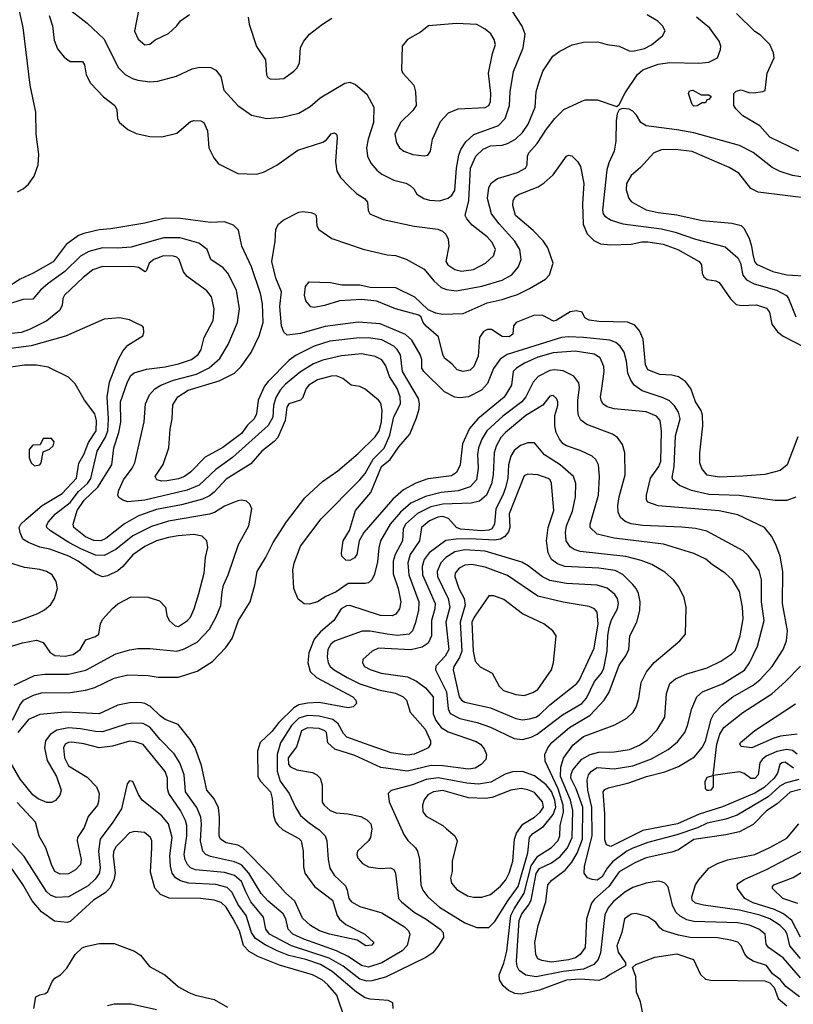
# Model space of a CAD drawing. Extents: x 997026 to 1115308, y 536381 to 619039.
# Tile 455 of 484: x 1082427 to 1086993, y 574541 to 580351. Entities that reach past the tile are written whole.
import ezdxf

# ---------------------------------------------------------------- set-up
doc = ezdxf.new("R2010")
doc.units = 0

msp = doc.modelspace()

# ---------------------------------------------------------------- linework, layer by layer
at = {"layer": '0CON20XD'}
for points in [[(1082414.6, 579335.4), (1082447.8, 579352.2), (1082479.4, 579380.6), (1082512, 579428), (1082535.5, 579494.5), (1082539.5, 579555), (1082524.6, 579675), (1082521.1, 579805), (1082487.9, 579965), (1082447.3, 580305), (1082380.9, 580605)], [(1082693.1, 580433.1), (1082825, 580331.1), (1082925.3, 580235.3), (1083008.9, 580068.9), (1083048.3, 580028.3), (1083093.1, 580003.1), (1083125, 579993.2), (1083195, 579984.6), (1083242.6, 579987.4), (1083352.4, 580017.6), (1083445, 580060.5), (1083489.6, 580070.4), (1083555, 580069.5), (1083585, 580053.1), (1083614.4, 580015), (1083631.1, 579935), (1083715, 579845.5), (1083795, 579788.2), (1083885, 579767.9), (1083975, 579775.4), (1084075, 579800), (1084141.9, 579838.1), (1084201.1, 579888.9), (1084345, 579975.7), (1084375, 579981.4), (1084407.8, 579967.8), (1084475, 579911.9), (1084517.5, 579835), (1084515.9, 579745), (1084482.9, 579645), (1084472.9, 579595), (1084479.1, 579545), (1084500, 579505), (1084535, 579462.2), (1084565, 579440), (1084634.6, 579404.6), (1084705.5, 579385.5), (1084732.3, 579372.3), (1084753.6, 579353.6), (1084770.5, 579320.5), (1084812.5, 579295), (1084845.6, 579285.6), (1084905, 579282.5), (1084955, 579298.5), (1084978.1, 579315), (1084995, 579343.8), (1085005.7, 579475), (1085018.5, 579551.5), (1085030.6, 579585), (1085059.3, 579630.7), (1085106.4, 579673.6), (1085252.5, 579727.5), (1085291.7, 579768.3), (1085318.7, 579845), (1085321.6, 579925), (1085341.1, 580045), (1085397.9, 580185), (1085409.5, 580265), (1085393.3, 580313.3), (1085333.6, 580403.6)], [(1083130, 580415), (1083104.2, 580284.2), (1083125.9, 580235.9), (1083165, 580203.3), (1083195, 580206.7), (1083227.3, 580232.7), (1083305, 580269.2), (1083354, 580315), (1083376.2, 580345), (1083428.7, 580381.3)], [(1082600.9, 580375), (1082620.5, 580315), (1082630.8, 580229.2), (1082649.7, 580179.7), (1082689.3, 580129.3), (1082725, 580104), (1082796.7, 580105), (1082809.2, 580085), (1082818.6, 580025), (1082845.5, 579975.5), (1082922, 579895), (1082988, 579845), (1082999.2, 579819.2), (1083004, 579765), (1083016, 579745), (1083065, 579702.5), (1083115, 579680), (1083195, 579662.5), (1083265, 579660), (1083355, 579682), (1083435, 579750.8), (1083455, 579755.8), (1083495, 579753.3), (1083513.6, 579743.6), (1083536.2, 579695), (1083540.8, 579620.8), (1083544, 579595), (1083572, 579535), (1083600.3, 579500.3), (1083715, 579444), (1083825, 579440), (1083865, 579452), (1083945, 579492), (1084068.7, 579581.3), (1084215, 579628), (1084237, 579643), (1084265, 579678), (1084285, 579683.8), (1084296.2, 579675), (1084300, 579655), (1084290, 579515), (1084298, 579458), (1084320.6, 579420.6), (1084369.3, 579369.3), (1084414.6, 579324.6), (1084461.2, 579295), (1084480, 579275), (1084483.8, 579225), (1084493.3, 579205), (1084572.1, 579172.1), (1084755, 579131.8), (1084895, 579114.4), (1084922.8, 579102.8), (1084942.9, 579085), (1084956.5, 579055), (1084960.5, 579015), (1084942.2, 578925), (1084954.4, 578905), (1084995, 578876.5), (1085035, 578867.8), (1085105, 578876.5), (1085175.8, 578915), (1085222.8, 578957.2), (1085234.5, 578995), (1085215, 579036.9), (1085185, 579068.9), (1085097.7, 579137.7), (1085065.6, 579175), (1085056.5, 579195), (1085077.4, 579285), (1085086.6, 579475), (1085119.6, 579545), (1085162.4, 579587.6), (1085205, 579607.1), (1085275, 579611.1), (1085305, 579619.5), (1085353.6, 579645), (1085394.6, 579685), (1085427.3, 579735), (1085468.8, 579835), (1085474.6, 579925.4), (1085491.1, 579978.9), (1085515, 580048), (1085574.2, 580135), (1085615, 580165.8), (1085687, 580203), (1085755, 580219.2), (1085839.5, 580219.5), (1085895, 580203.8), (1085965, 580193.8), (1086025, 580168), (1086046.1, 580166.1), (1086115, 580181.5), (1086156.7, 580203.3), (1086221.2, 580255), (1086236.2, 580285), (1086220, 580315), (1086192.4, 580342.4), (1086130.2, 580380.2)], [(1083776, 580365), (1083782, 580325), (1083825, 580192.5), (1083877.5, 580115), (1083882.5, 580025), (1083890.7, 580010.7), (1083905, 580002.5), (1083935, 580000), (1083985, 580003.8), (1084045, 580046.7), (1084063.3, 580065), (1084078.8, 580095), (1084083.9, 580186.1), (1084103.3, 580225), (1084136.7, 580265), (1084213.3, 580325), (1084269.7, 580360.3)], [(1087007.5, 577532.5), (1086955, 577513.1), (1086885, 577513.2), (1086672.7, 577542.7), (1086495, 577549.3), (1086392.1, 577572.1), (1086321.4, 577601.4), (1086281.5, 577635), (1086278.5, 577648.5), (1086290.5, 577715), (1086297.2, 577895), (1086324.8, 577995), (1086315.2, 578035.2), (1086292.5, 578072.5), (1086261.9, 578101.9), (1086225, 578120.5), (1086101.7, 578161.7), (1086052.7, 578195), (1086033.3, 578223.3), (1086016.5, 578265), (1086008.8, 578335), (1085995, 578389.2), (1085971.2, 578425), (1085945, 578446.8), (1085909.9, 578459.9), (1085755, 578476.4), (1085665, 578480), (1085625.2, 578474.8), (1085303.3, 578375), (1085262.5, 578347.5), (1085223.4, 578293.4), (1085186.9, 578205), (1085153.3, 578165), (1085075, 578126.1), (1085025, 578118.9), (1084995, 578123.1), (1084935, 578155.4), (1084811.2, 578275), (1084801.2, 578295), (1084799.6, 578345), (1084790, 578375), (1084740.7, 578460.7), (1084703.7, 578493.7), (1084555, 578555.7), (1084425, 578565.2), (1084230.2, 578539.8), (1084085, 578499.7), (1084005, 578488.8), (1083986.6, 578506.6), (1083971.7, 578545), (1083961.7, 578658.3), (1083971.9, 578745), (1083939.5, 578825), (1083915.9, 578925), (1083935.3, 579044.7), (1083939.5, 579115), (1083955, 579144.2), (1083981.2, 579168.8), (1084075, 579215.8), (1084095, 579220), (1084145, 579214), (1084166.2, 579205), (1084176.2, 579195), (1084181.2, 579135), (1084192.1, 579112.1), (1084269.7, 579059.7), (1084455, 578996.7), (1084595, 578963.3), (1084645, 578958.5), (1084707.8, 578937.8), (1084815, 578878.5), (1084870.6, 578810.6), (1084915, 578771.2), (1084945, 578758.6), (1085005, 578750.5), (1085155, 578779.4), (1085275, 578813.3), (1085331.5, 578845), (1085369.4, 578890.6), (1085386.1, 578935), (1085379.3, 578995), (1085349.4, 579045), (1085256.2, 579146.1), (1085211.6, 579205), (1085187.8, 579295), (1085195, 579360), (1085211.3, 579388.7), (1085246, 579414), (1085365, 579448.9), (1085411.8, 579475), (1085422.9, 579495), (1085424.6, 579545), (1085432.1, 579565), (1085480.1, 579619.9), (1085535.3, 579705), (1085585, 579768.2), (1085639.1, 579820.9), (1085745, 579870.8), (1085765, 579877.1), (1085835, 579877.5), (1085951.7, 579838.3), (1085965, 579850), (1086000.3, 579919.7), (1086073.4, 580026.6), (1086104.6, 580055.4), (1086195, 580087.6), (1086265, 580098.2), (1086435, 580095.3), (1086495, 580101.3), (1086544.6, 580125.4), (1086562.7, 580175), (1086564.5, 580195), (1086556.2, 580225), (1086501, 580301), (1086421.5, 580365)], [(1087024.6, 579574.6), (1086855, 579658.6), (1086794.5, 579724.5), (1086695, 579783.3), (1086654.1, 579824.1), (1086642.5, 579845), (1086642.5, 579915), (1086655, 579930), (1086685, 579936.2), (1086730.7, 579920.7), (1086755, 579920), (1086813, 579927), (1086826.1, 579933.9), (1086838, 580035), (1086880, 580125), (1086876.2, 580155), (1086853.8, 580205), (1086799.1, 580259.1), (1086765, 580281.2), (1086657.9, 580387.9)], [(1084815, 579547.5), (1084835, 579552.5), (1084852, 579575), (1084864, 579645), (1084910.5, 579749.5), (1084958.3, 579801.7), (1085015, 579824.2), (1085175, 579833.3), (1085196.5, 579845), (1085205, 579867.5), (1085206.7, 579915), (1085194.4, 580035), (1085217.7, 580152.3), (1085234.4, 580205), (1085227.1, 580235), (1085207, 580267), (1085175, 580295.7), (1085125, 580322.2), (1085005, 580328.9), (1084840, 580315), (1084792.3, 580277.7), (1084715, 580233.3), (1084683.3, 580195), (1084680, 580055), (1084687.5, 580035), (1084753.3, 579965), (1084763.8, 579925), (1084767.5, 579845), (1084746.7, 579815), (1084674, 579745), (1084640, 579675), (1084650, 579625), (1084668, 579595), (1084693.3, 579575), (1084747.5, 579555), (1084815, 579547.5)], [(1086405, 579840), (1086395, 579850), (1086373.3, 579915), (1086379.3, 579930.7), (1086400, 579935), (1086448.3, 579908.3), (1086495, 579907.5), (1086508.3, 579898.3), (1086495, 579880), (1086481.7, 579878.3), (1086475, 579860), (1086455, 579860), (1086425, 579842), (1086405, 579840)], [(1087086.8, 579416.8), (1086987.8, 579432.2), (1086915.3, 579455.3), (1086868.2, 579478.2), (1086756.8, 579566.8), (1086675, 579608), (1086405, 579683.1), (1086305, 579701.8), (1086124, 579724), (1086093.5, 579743.5), (1086067.9, 579787.9), (1086045, 579812), (1086025, 579822.5), (1085983.3, 579826.7), (1085965, 579820), (1085953.9, 579796.1), (1085947.1, 579755), (1085945.6, 579635), (1085936.4, 579575), (1085904, 579506), (1085892.9, 579465), (1085867.1, 579227.1), (1085870.5, 579205), (1085880.7, 579190.7), (1085917.8, 579167.7), (1085986.2, 579146.2), (1086215, 579117.3), (1086295, 579097.4), (1086416, 579056), (1086590.8, 579010.8), (1086666.4, 578945), (1086681.1, 578915), (1086694.3, 578844.3), (1086716, 578816), (1086761.4, 578791.4), (1086894.4, 578754.4), (1086952.8, 578722.7), (1086965.4, 578705), (1087008, 578598)], [(1087105, 579293.8), (1086785, 579333.5), (1086741.9, 579355), (1086672, 579445), (1086615, 579479.5), (1086395, 579573.2), (1086295, 579585.3), (1086215, 579583.8), (1086170, 579565), (1086091.4, 579478.6), (1086035, 579431.4), (1086007.8, 579385), (1086006.6, 579346.6), (1086022.9, 579295), (1086037, 579277), (1086125, 579229.5), (1086195, 579213.2), (1086305, 579198.7), (1086455, 579165.4), (1086630.6, 579150.6), (1086685, 579135.6), (1086700.2, 579120.2), (1086731.9, 579061.9), (1086746.9, 579015), (1086754.1, 578965), (1086763.3, 578925), (1086775, 578908.9), (1086871.2, 578865), (1086955, 578844.7), (1087086.8, 578836.8)], [(1087019.7, 577890.3), (1086956.9, 577725), (1086915, 577690.6), (1086825, 577666.5), (1086695, 577657.1), (1086555, 577652.3), (1086485, 577662.5), (1086452.2, 577702.2), (1086440.6, 577735), (1086440.6, 577795), (1086458.5, 577955), (1086456.4, 578016.4), (1086448.6, 578045), (1086415, 578096.7), (1086387.8, 578175), (1086356.5, 578216.5), (1086315, 578242.7), (1086275, 578253.6), (1086205, 578256.4), (1086134.2, 578285), (1086120.9, 578315), (1086106.7, 578466.7), (1086085.3, 578515.3), (1086058, 578548), (1086015, 578566.5), (1085845, 578569.2), (1085787.6, 578577.6), (1085762.3, 578592.3), (1085745.8, 578625.8), (1085713.6, 578633.6), (1085675, 578626.2), (1085593.6, 578576.4), (1085577.3, 578572.7), (1085514.6, 578604.6), (1085465, 578608.2), (1085356.2, 578565), (1085342, 578545), (1085338, 578495), (1085315, 578480), (1085275, 578481.4), (1085212.2, 578522.2), (1085187.8, 578522.2), (1085165, 578510.6), (1085140.5, 578475), (1085132.1, 578365), (1085106.7, 578305), (1085085, 578281.9), (1085045, 578274.5), (1085008.8, 578285), (1084978.9, 578318.9), (1084935, 578354.3), (1084923.6, 578375), (1084898.9, 578478.9), (1084825, 578542.5), (1084808, 578565), (1084796.1, 578596.1), (1084783, 578607), (1084645, 578644.5), (1084535, 578689.2), (1084445, 578698.9), (1084315, 578691.4), (1084225, 578664.3), (1084165, 578652.5), (1084146.1, 578656.1), (1084115, 578692.5), (1084107.5, 578725), (1084112.7, 578777.3), (1084135, 578803.3), (1084260.5, 578799.5), (1084327.3, 578787.3), (1084435, 578785.6), (1084495, 578772.5), (1084645, 578770), (1084756.7, 578715), (1084835, 578640), (1084880.3, 578620.3), (1084923, 578613), (1085045, 578618.1), (1085185, 578680.8), (1085275, 578699.1), (1085315, 578713.5), (1085365, 578730), (1085435.3, 578764.7), (1085529.8, 578820.2), (1085554.3, 578845), (1085575.8, 578915), (1085544.5, 579004.5), (1085516.2, 579046.2), (1085456.5, 579106.5), (1085352.7, 579195), (1085336.7, 579255), (1085339.4, 579285), (1085351.4, 579305), (1085370.6, 579319.4), (1085486.1, 579363.9), (1085521.7, 579388.3), (1085574.5, 579435.5), (1085655, 579546.2), (1085665, 579552.5), (1085685, 579546.7), (1085718.8, 579515), (1085736, 579485), (1085755.6, 579385), (1085749.1, 579265), (1085752.5, 579145), (1085776.5, 579086.5), (1085815, 579048.5)], [(1083625, 577827.3), (1083521.2, 577768.8), (1083435, 577680.5), (1083399.2, 577655), (1083365, 577642.2), (1083295, 577629.3), (1083265, 577628.2), (1083235.5, 577635.5), (1083227.1, 577655), (1083273.9, 577726.1), (1083306.5, 577825), (1083314.5, 577935), (1083327.5, 577995), (1083331.1, 578078.9), (1083360.5, 578125), (1083421.1, 578165), (1083605, 578219.7), (1083694.2, 578265.8), (1083734.6, 578305.4), (1083792.6, 578387.4), (1083840.5, 578485), (1083862.9, 578565), (1083860, 578675), (1083848, 578735), (1083795, 578892), (1083737.3, 579015), (1083718.9, 579108.9), (1083689.4, 579139.4), (1083635, 579157.8), (1083553.8, 579153.8), (1083375, 579178.5), (1083285, 579179.6), (1083165, 579150.9), (1082965, 579116.4), (1082895, 579110), (1082805, 579088.5), (1082773.1, 579076.9), (1082701.9, 579025), (1082625, 578922.3), (1082505.8, 578855), (1082429.6, 578820.4), (1082345, 578764)], [(1085895.1, 575344.9), (1085865, 575293.9), (1085835, 575274), (1085806.3, 575276.3), (1085777.7, 575287.7), (1085758.4, 575315), (1085760, 575355), (1085805.1, 575534.9), (1085803.6, 575705), (1085780.5, 575805), (1085775.7, 575864.3), (1085783.2, 575895), (1085802.6, 575917.4), (1085835, 575937.2), (1085935, 575930.4), (1086045, 575948.4), (1086155, 575988.4), (1086255, 576044), (1086309.9, 576090.1), (1086351.8, 576145), (1086368.9, 576185), (1086394.2, 576285.8), (1086423.9, 576356.1), (1086456, 576384), (1086519.8, 576409.8), (1086575, 576431.8), (1086705, 576512.9), (1086734.2, 576555), (1086781.8, 576655), (1086820, 576805), (1086804.8, 576914.8), (1086804.7, 577045), (1086790.5, 577100.5), (1086728.1, 577188.1), (1086697, 577217), (1086482.9, 577332.9), (1086415, 577348.2), (1086335, 577357.2), (1086105, 577366.7), (1086035, 577376.8), (1085999.8, 577389.8), (1085973.2, 577413.2), (1085958.8, 577445), (1085956.2, 577485), (1085965, 577536.2), (1086000.4, 577665), (1085999.1, 577795), (1085985.6, 577845), (1085954.7, 577884.7), (1085925, 577905.5), (1085775, 577961.5), (1085738.7, 577988.7), (1085725.3, 578015), (1085721.2, 578045), (1085720.2, 578105), (1085731.5, 578181.5), (1085727.4, 578207.4), (1085697.6, 578247.6), (1085635, 578278.7), (1085585, 578285.3), (1085555, 578281.4), (1085487.5, 578245), (1085458.3, 578211.7), (1085414.1, 578125.9), (1085390, 578095), (1085279, 578011), (1085183.8, 577925), (1085153.9, 577875), (1085134.3, 577825), (1085129.5, 577785), (1085132.4, 577705), (1085122.5, 577635), (1085085, 577594.7), (1085015, 577571.6), (1084915, 577561.5), (1084822.4, 577537.6), (1084735, 577497.8), (1084674.7, 577445), (1084613.3, 577375), (1084557.2, 577275), (1084546.4, 577235), (1084538.6, 577151.4), (1084520.8, 577079.2), (1084505, 577045.6), (1084485, 577028.8), (1084465, 577023.3), (1084365, 577024.8), (1084295, 576974.3), (1084232.9, 576947.1), (1084185, 576916.7), (1084135, 576902.5), (1084105, 576904), (1084071.2, 576931.2), (1084044.2, 576995), (1084038.9, 577105), (1084046.2, 577143.8), (1084085, 577244.3), (1084205.3, 577404.7), (1084435, 577636.2), (1084465, 577673.8), (1084512.1, 577757.9), (1084577, 577823), (1084611.6, 577898.4), (1084635, 578007.5), (1084673.5, 578085), (1084672.6, 578125), (1084655.2, 578175), (1084608.9, 578245), (1084587.6, 578307.6), (1084564.3, 578344.3), (1084525, 578364.1), (1084445, 578378.8), (1084326.5, 578366.5), (1084215, 578341.1), (1084160.5, 578319.5), (1084085, 578272.6), (1083995, 578200), (1083964.3, 578165.7), (1083938, 578122), (1083924, 578075), (1083920.6, 578005), (1083892.8, 577957.2), (1083682.9, 577767.1), (1083585, 577697.4), (1083485.7, 577604.3), (1083415, 577574.8), (1083165, 577515.2), (1083065, 577506.1), (1083034.7, 577514.7), (1083012.1, 577532.1), (1083005.6, 577545.6), (1083011.2, 577575), (1083040.4, 577635), (1083091.5, 577705), (1083106.2, 577735), (1083162.1, 577977.9), (1083169.6, 578085), (1083192.6, 578137.4), (1083225, 578172.7), (1083259.4, 578195), (1083335, 578224.4), (1083471.1, 578258.9), (1083545, 578295.8), (1083608.8, 578351.2), (1083657.3, 578435), (1083712.7, 578565), (1083723.9, 578645), (1083706.7, 578755), (1083654.6, 578855), (1083627.3, 578887.3), (1083554, 578935), (1083534, 578995), (1083485, 579032.9), (1083373.6, 579063.6), (1083274.7, 579064.7), (1083085, 579008.1), (1083005, 579002.3), (1082915, 579004.2), (1082835, 578983.3), (1082785, 578955.8), (1082694, 578866), (1082595, 578794.2), (1082550, 578755), (1082505, 578702), (1082445, 578700.3), (1082355, 578669.5)], [(1085815, 579048.5), (1085855, 579027.9), (1085915, 579021.8), (1086035, 579026.7), (1086099.4, 579040.6), (1086135, 579040.8), (1086225, 579026.3), (1086310.6, 578995), (1086437.1, 578925), (1086451.9, 578905), (1086454.3, 578855), (1086463.8, 578833.8), (1086485, 578817.1), (1086535, 578810.8), (1086555, 578799.2), (1086623, 578703), (1086655, 578671.1), (1086685, 578663.5), (1086775, 578669.2), (1086835, 578648.9), (1086852.2, 578625), (1086866.5, 578555), (1086899.5, 578509.5), (1086932.7, 578482.7), (1087058, 578418)], [(1082385, 576216.7), (1082428.1, 576305), (1082449.2, 576335), (1082508, 576365), (1082555, 576378.2), (1082725, 576380.8), (1082815.4, 576394.6), (1082870.2, 576409.8), (1082985, 576466.2), (1083065, 576484.6), (1083185, 576480.5), (1083245, 576470.5), (1083365, 576471.5), (1083475, 576505.6), (1083565.4, 576564.6), (1083644, 576646), (1083680.2, 576699.8), (1083717.3, 576805), (1083786.5, 576915), (1083815.5, 577014.5), (1083827.5, 577095), (1083877.5, 577175), (1083922.5, 577265), (1084001.5, 577388.5), (1084110.1, 577529.9), (1084214.3, 577625), (1084305, 577688.5), (1084425, 577791.5), (1084525, 577890), (1084548.8, 577925), (1084562.5, 577977.5), (1084565.7, 578045.7), (1084557.6, 578087.6), (1084545, 578106.7), (1084465, 578170), (1084435, 578185.8), (1084382.5, 578195), (1084334.4, 578234.4), (1084295, 578249.1), (1084265, 578247.3), (1084185, 578225.9), (1084132.7, 578195), (1084117.8, 578175), (1084095, 578116.7), (1084084.3, 578105.7), (1084015, 578084.2), (1084004, 578065), (1083993.9, 577985), (1083949.7, 577885), (1083929.1, 577860.9), (1083855.4, 577805), (1083790.6, 577729.4), (1083645, 577638.8), (1083575, 577562.7), (1083548, 577542), (1083505, 577521.2), (1083381.8, 577488.2), (1083235, 577460), (1083127.5, 577422.5), (1083045, 577375.9), (1082935, 577288.8), (1082905, 577275.3), (1082865, 577278.4), (1082815, 577299.7), (1082746.9, 577355), (1082742.5, 577375), (1082766.1, 577455), (1082806.8, 577515), (1082888.5, 577591.5), (1082970, 577725), (1082982.6, 577825), (1083011.6, 577915), (1083022.8, 577975), (1083021.1, 578095), (1083061, 578209), (1083080.1, 578249.9), (1083102.9, 578267.1), (1083175, 578288.9), (1083285, 578302.2), (1083365, 578320.9), (1083440, 578345), (1083481.1, 578375), (1083498.5, 578405), (1083516.4, 578475), (1083567.7, 578575), (1083574.5, 578645), (1083558.9, 578715), (1083531.1, 578751.1), (1083414.7, 578834.7), (1083393.5, 578863.5), (1083368.9, 578935), (1083355, 578948.8), (1083335, 578956.1), (1083275, 578956.7), (1083218.6, 578935), (1083190.8, 578915), (1083175, 578870), (1083166.4, 578863.6), (1083127.9, 578887.9), (1083105, 578892.5), (1082915.4, 578894.6), (1082858.6, 578875), (1082801.3, 578828.7), (1082691.9, 578725), (1082682.2, 578705), (1082676.9, 578665), (1082662.2, 578635), (1082586.4, 578573.6), (1082485, 578523.2), (1082435, 578505.2), (1082226.1, 578483.9)], [(1082395, 576423.1), (1082515, 576481.9), (1082575, 576489.1), (1082715, 576489.6), (1082817.1, 576512.9), (1082995, 576609.3), (1083077.1, 576632.9), (1083125, 576640.9), (1083195, 576640.9), (1083354.7, 576624.7), (1083393.5, 576636.5), (1083475, 576678.2), (1083547.5, 576755), (1083586.9, 576826.9), (1083613.1, 576895), (1083621.1, 576975), (1083630.4, 577015), (1083656.7, 577075), (1083718.2, 577255), (1083778.5, 577365), (1083796.2, 577465), (1083785, 577492.5), (1083765, 577508.8), (1083735, 577515.8), (1083715, 577510.8), (1083635, 577481.1), (1083576.3, 577443.7), (1083547.5, 577432.5), (1083305, 577391.4), (1083205, 577361.1), (1083095, 577306.1), (1082994.5, 577225.5), (1082925, 577188.6), (1082875, 577191), (1082788.5, 577228.5), (1082717.5, 577265), (1082607.7, 577335), (1082586.1, 577355), (1082584.7, 577365), (1082594.7, 577385), (1082637.3, 577435), (1082725, 577502), (1082773.3, 577566.7), (1082826.6, 577613.4), (1082846.8, 577643.2), (1082884.3, 577805.7), (1082932.4, 577887.6), (1082946, 577925), (1082950.6, 577995), (1082942.2, 578125), (1082957.3, 578212.7), (1083007, 578343), (1083034.6, 578395.4), (1083065, 578430.8), (1083153.6, 578486.4), (1083160, 578505), (1083157.5, 578535), (1083150, 578545), (1083118.3, 578558.3), (1083075, 578580), (1083015, 578591.4), (1082925, 578584.4), (1082696.6, 578483.4), (1082494.4, 578425.6), (1082315, 578403.7)], [(1086994.5, 575934.5), (1086945, 575968.7), (1086925, 575965.4), (1086913.8, 575956.2), (1086900.3, 575905), (1086880.5, 575875), (1086820.6, 575819.4), (1086765, 575786.6), (1086574.8, 575705.2), (1086437.3, 575662.7), (1086310, 575605), (1086105, 575567.1), (1085915, 575471.5), (1085891.2, 575481.2), (1085881.1, 575511.1), (1085880, 575665), (1085870, 575795), (1085881.2, 575808.8), (1085901.4, 575818.6), (1086022.2, 575847.8), (1086126, 575885), (1086235, 575913.1), (1086315, 575944.7), (1086408.7, 576001.3), (1086454.2, 576055.8), (1086475, 576093.1), (1086507.4, 576222.6), (1086524.3, 576255.7), (1086573.9, 576306.1), (1086635.4, 576355), (1086755.2, 576424.8), (1086794.5, 576455), (1086867.7, 576535), (1086932.1, 576635), (1086952.3, 576685), (1086959.2, 576745), (1086928.2, 576905), (1086930.9, 577095), (1086915.4, 577185), (1086890.4, 577255), (1086865, 577304.2), (1086823.8, 577353.8), (1086665, 577428.5), (1086555, 577453.6), (1086195, 577482.9), (1086135, 577503.8), (1086127.1, 577517.1), (1086126.5, 577545), (1086150.3, 577645), (1086200, 577715), (1086210.5, 577745), (1086215.7, 577925), (1086206.5, 577986.5), (1086185, 578010.4), (1086125, 578036.1), (1085935, 578054.6), (1085895, 578066.5), (1085868.6, 578085), (1085858.1, 578105), (1085855.7, 578125.7), (1085863.6, 578175), (1085877.1, 578275), (1085873.6, 578305), (1085852.7, 578355), (1085817.3, 578377.3), (1085705, 578394.3), (1085575.2, 578385.2), (1085485, 578358.7), (1085406.3, 578323.7), (1085358.2, 578295), (1085340, 578275), (1085329.3, 578195), (1085287, 578123), (1085130.4, 577995), (1085081.8, 577938.2), (1085041.3, 577848.7), (1085026.6, 577725), (1085005, 577678.6), (1084975, 577658.9), (1084835, 577641.1), (1084765.6, 577615.6), (1084692.9, 577577.1), (1084628.5, 577521.5), (1084457.1, 577325), (1084430, 577275), (1084415.8, 577195), (1084403.8, 577175), (1084375, 577160), (1084351.3, 577161.3), (1084328, 577185), (1084325.8, 577205), (1084335.7, 577275), (1084372.5, 577337.5), (1084408.4, 577455), (1084498.6, 577561.4), (1084561.8, 577715), (1084613.9, 577756.1), (1084665, 577829.5), (1084729.5, 577905), (1084769.1, 578000.9), (1084783.6, 578055), (1084787.5, 578085), (1084780, 578115), (1084685.7, 578275), (1084673.4, 578373.4), (1084655, 578404.6), (1084635, 578424.1), (1084565, 578461.2), (1084485, 578473.8), (1084415, 578472), (1084256.8, 578453.2), (1084165.6, 578425), (1084058.7, 578371.3), (1084018.1, 578341.9), (1083893.1, 578216.9), (1083872.5, 578187.5), (1083833.3, 578105), (1083824, 578025), (1083810.4, 577995), (1083772.1, 577957.9), (1083735, 577909.7), (1083625, 577827.3)], [(1082280, 576625), (1082443.6, 576673.6), (1082525, 576690.4), (1082565, 576675.6), (1082605, 576617.8), (1082635, 576599.2), (1082695, 576595.4), (1082742, 576605), (1082784.2, 576635), (1082817.7, 576692.3), (1082875, 576710.8), (1082893.8, 576725), (1082904.3, 576785), (1082915, 576811.2), (1082973.7, 576876.3), (1083005.6, 576904.4), (1083085, 576945.7), (1083185, 576943.1), (1083252.5, 576922.5), (1083287.5, 576885), (1083295.7, 576835), (1083308.6, 576805), (1083345, 576774.4), (1083365, 576771.1), (1083418, 576805), (1083435.6, 576825), (1083457.5, 576875), (1083484.7, 576965.3), (1083514.7, 577085), (1083523.4, 577176.6), (1083536.5, 577236.5), (1083531.4, 577275), (1083503.1, 577303.1), (1083455, 577312.5), (1083362.5, 577305), (1083305, 577295.8), (1083234.3, 577275), (1083165, 577241.3), (1083095, 577193.8), (1083035.8, 577124.2), (1083005, 577098.2), (1082945, 577068.6), (1082915, 577064.2), (1082875, 577080), (1082772.5, 577155), (1082716.5, 577185), (1082605, 577225.8), (1082545, 577238.5), (1082478, 577265), (1082445.8, 577285), (1082428.9, 577325), (1082424.5, 577355), (1082433.3, 577375), (1082465.7, 577404.3), (1082558.8, 577485), (1082676.8, 577555), (1082761.8, 577645), (1082776.3, 577733.6), (1082805.1, 577784.9), (1082833.2, 577856.8), (1082877.8, 577925), (1082879.7, 577985), (1082871.2, 578025), (1082810, 578105), (1082755, 578201.2), (1082715, 578242), (1082595, 578300.5), (1082525, 578312), (1082455, 578313.3), (1082375, 578300)], [(1087035, 575808), (1086975, 575793.4), (1086896.9, 575723.1), (1086835, 575681.6), (1086755, 575602.3), (1086675, 575558.7), (1086595, 575541.2), (1086405, 575512.5), (1086315, 575452.5), (1086275, 575438.2), (1086125, 575405.9), (1086056.9, 575375), (1085965, 575322.5), (1085904.2, 575235.8), (1085819.7, 575160.3), (1085802.6, 575137.4), (1085772.7, 575045), (1085764.7, 574875.3), (1085735.8, 574834.2), (1085707.5, 574815), (1085665, 574803.3), (1085565, 574789.5), (1085508.5, 574798.5), (1085485, 574810), (1085473.8, 574833.8), (1085466.9, 574905), (1085486.5, 575005), (1085532.9, 575145), (1085543.4, 575245), (1085567.5, 575272.5), (1085646.8, 575333.2), (1085685, 575378.8), (1085717, 575433), (1085747.8, 575515), (1085751.4, 575705), (1085711.9, 575811.9), (1085680.6, 575875), (1085680.8, 575899.2), (1085692.2, 575925), (1085745, 575988), (1085794.4, 576015.6), (1085845, 576029.5), (1085935, 576030.6), (1086026.2, 576045), (1086085, 576069.6), (1086135, 576103.5), (1086189.3, 576160.7), (1086233.6, 576235), (1086243.5, 576375), (1086265, 576434), (1086298.3, 576461.7), (1086365, 576490), (1086485, 576526.4), (1086564.7, 576565.3), (1086630.5, 576609.5), (1086650.5, 576629.5), (1086680, 576715), (1086697.3, 576815), (1086693.8, 576883.8), (1086675, 576976.7), (1086633.1, 577045), (1086591.4, 577085), (1086515, 577134.5), (1086476.8, 577166.8), (1086405, 577201.5), (1086225.8, 577255.8), (1085935, 577290.6), (1085835.3, 577315.3), (1085794.4, 577355), (1085793.5, 577375), (1085844, 577545), (1085848.5, 577655), (1085843.6, 577725), (1085826.6, 577756.6), (1085805, 577775.6), (1085735, 577809.6), (1085655, 577835.5), (1085635, 577848.1), (1085612.2, 577875), (1085592.5, 577915), (1085584.6, 577955), (1085585.5, 578015), (1085602.2, 578075), (1085602.2, 578095), (1085595, 578116), (1085575, 578134.2), (1085555, 578129.2), (1085513.5, 578076.5), (1085415, 578015.8), (1085293.8, 577915), (1085267.2, 577885), (1085238.6, 577835), (1085226.3, 577795), (1085221.9, 577665), (1085211.8, 577611.8), (1085182, 577545), (1085139.7, 577510.3), (1085091.1, 577498.9), (1084925, 577492.4), (1084854.1, 577475.9), (1084775, 577436.5), (1084703, 577375), (1084689.6, 577345), (1084685.2, 577274.8), (1084643.4, 577195), (1084632, 577155), (1084631.4, 577081.4), (1084660.3, 576995), (1084677.2, 576915), (1084668.2, 576875), (1084646.3, 576843.6), (1084625, 576833.8), (1084556, 576836), (1084375, 576893.5), (1084355, 576892.5), (1084324.2, 576875), (1084280.5, 576805), (1084201.7, 576738.3), (1084165.5, 576695), (1084133.5, 576615), (1084128, 576555), (1084140.7, 576505), (1084178.9, 576468.9), (1084392.9, 576355), (1084410.8, 576335), (1084413.8, 576315), (1084394.2, 576295.8), (1084365, 576291.1), (1084195, 576320.8), (1084125, 576318.7), (1084075, 576308.7), (1084045, 576290), (1083956.1, 576203.9), (1083915, 576151.2), (1083845.6, 576085), (1083830.5, 576035), (1083832.5, 575885), (1083847.9, 575857.9), (1083906.9, 575795), (1083916, 575755), (1083924.5, 575655), (1083936.8, 575616.8), (1083951.4, 575595), (1083979.8, 575569.8), (1084075, 575520), (1084088.6, 575505), (1084098.9, 575445), (1084101.8, 575351.8), (1084110.6, 575315), (1084166, 575236), (1084272.9, 575155), (1084300.5, 575065), (1084313.8, 575043.8), (1084352.2, 575012.2), (1084463.3, 574955), (1084517.5, 574905), (1084505, 574890), (1084470, 574885), (1084419.2, 574919.2), (1084256, 574955), (1084196, 574975), (1084142.9, 575005), (1084095, 575049.4), (1084050.3, 575150.3), (1083995, 575198.9), (1083900.4, 575305), (1083744.3, 575464.3), (1083715, 575479.6), (1083645, 575494), (1083612.7, 575515), (1083604.6, 575535), (1083606.7, 575645), (1083599.9, 575699.9), (1083573.7, 575753.6), (1083531.8, 575805), (1083499.5, 575949.5), (1083462.5, 576055), (1083433.6, 576103.6), (1083361.5, 576191.5), (1083285, 576221.5), (1083255, 576242.5), (1083198.9, 576298.9), (1083166.1, 576316.1), (1083145, 576320), (1083085, 576321.5), (1083005, 576306.9), (1082895, 576254.6), (1082779.3, 576260.7)], [(1087035, 574696.8), (1086933.1, 574815), (1086846.2, 574875), (1086833.1, 574895), (1086827.1, 574955), (1086789.5, 574985), (1086735, 575007), (1086665, 575021.5), (1086405, 575029.6), (1086365, 575039.8), (1086325, 575060), (1086299.3, 575085), (1086280, 575125), (1086253.8, 575233.8), (1086234.6, 575254.6), (1086215, 575263.5), (1086195, 575266.5), (1086125, 575255.4), (1086045, 575229.1), (1085997.5, 575202.5), (1085929.7, 575145), (1085899.6, 575110.4), (1085880.8, 575069.2), (1085854.3, 574845), (1085841.2, 574805), (1085815.4, 574775), (1085755, 574748.7), (1085635, 574735.1), (1085475, 574701.9), (1085415, 574712.9), (1085375, 574740), (1085363.1, 574763.1), (1085359.1, 574795), (1085374.5, 575035), (1085390, 575075), (1085430.6, 575125), (1085444.9, 575155.1), (1085475, 575312.3), (1085495, 575341.9), (1085565, 575376), (1085617, 575413), (1085660.6, 575465), (1085687.4, 575525), (1085692, 575685), (1085678, 575745), (1085619.4, 575885), (1085620.1, 575939.9), (1085636.2, 575993.8), (1085690.9, 576069.1), (1085755, 576120.9), (1085939.5, 576190.5), (1086010.9, 576229.1), (1086047.8, 576265), (1086064.5, 576295), (1086080.8, 576345), (1086095, 576440), (1086126.9, 576503.1), (1086171.9, 576558.1), (1086324, 576685), (1086356, 576725), (1086360.8, 576885), (1086349.4, 576939.4), (1086317.1, 577005), (1086286.1, 577046.1), (1086235, 577091.1), (1086156.9, 577136.9), (1086095, 577160), (1086005, 577183.3), (1085735, 577213.3), (1085698.6, 577225), (1085675, 577240), (1085651.6, 577275), (1085648.1, 577325), (1085653.2, 577365), (1085688.6, 577451.4), (1085708.2, 577535), (1085709.6, 577615), (1085695.4, 577655), (1085617.1, 577725), (1085525, 577784.1), (1085465, 577854.4), (1085425, 577854.6), (1085382, 577838), (1085345, 577809.2), (1085326.2, 577776.2), (1085311.1, 577725), (1085307.5, 577645), (1085295, 577588.6), (1085279.1, 577545), (1085236.6, 577465), (1085229.5, 577375), (1085213.5, 577346.5), (1085195, 577337.8), (1085155, 577334.9), (1085029.4, 577345), (1085005, 577355.3), (1084958.3, 577408.3), (1084925, 577420), (1084895, 577414.4), (1084845, 577393), (1084798.7, 577355), (1084787.2, 577275), (1084732.2, 577195), (1084716.9, 577145), (1084722.7, 577075), (1084781.9, 576915), (1084781.2, 576865), (1084761.7, 576788.3), (1084745.2, 576744.8), (1084725, 576724.7), (1084655, 576717.1), (1084595, 576725.7), (1084495, 576741.7), (1084447.8, 576742.2), (1084285.5, 576684.5), (1084262.4, 576665), (1084245.6, 576635), (1084241.5, 576591.5), (1084248.1, 576555), (1084259.3, 576535), (1084282.3, 576515), (1084358.7, 576468.7), (1084435, 576431.7), (1084545, 576396.9), (1084645, 576375.8), (1084690.6, 576355), (1084709.4, 576335), (1084731.5, 576265), (1084820.3, 576165), (1084850.7, 576095), (1084852.3, 576075), (1084837.3, 576055), (1084815, 576041.6), (1084755, 576016.4), (1084715, 576011.2), (1084620, 576025), (1084489.8, 576070.2), (1084357.3, 576117.3), (1084338.1, 576138.1), (1084306.2, 576196.2), (1084275, 576221.5), (1084195, 576240.3), (1084125, 576245.9), (1084075, 576229.6), (1084032, 576185), (1083966.5, 576083.5), (1083945.5, 576015), (1083946, 575916), (1083965, 575858.2), (1084017.5, 575785), (1084054, 575705), (1084085, 575655.5), (1084135, 575611.8), (1084195, 575570.9), (1084229.4, 575535), (1084240.3, 575505), (1084246.9, 575395), (1084256.6, 575345), (1084282.5, 575302.5), (1084349.2, 575239.1), (1084360.4, 575215), (1084368.5, 575165), (1084385, 575144.6), (1084435, 575118.7), (1084565, 575080.4), (1084697.5, 574997.5), (1084721.1, 574975), (1084730, 574955), (1084713.1, 574886.9), (1084684, 574856), (1084564.2, 574785.8), (1084485, 574760.4), (1084445, 574770.5), (1084365, 574822.9), (1084296.5, 574856.5), (1084104.5, 574925), (1084039.2, 574955), (1084011.3, 574985), (1083998.4, 575045), (1083980.9, 575075), (1083891.2, 575151.2), (1083851.9, 575195), (1083779.2, 575315), (1083735, 575363.5), (1083695, 575382.1), (1083552.5, 575412.5), (1083525.2, 575425.2), (1083507.5, 575445), (1083493.5, 575505), (1083500.7, 575605), (1083495.5, 575645.5), (1083471.9, 575701.9), (1083405.3, 575795), (1083396.7, 575895), (1083372.1, 575965), (1083338.7, 576018.7), (1083255, 576103.4), (1083195, 576176.3), (1083155, 576198), (1083095, 576199.8), (1083055, 576193.8), (1082915, 576149.1), (1082875, 576149.8), (1082785, 576166.1), (1082715, 576172.8), (1082645, 576158.4), (1082606.8, 576133.2), (1082578.1, 576095), (1082572.4, 576055), (1082588.9, 575978.9), (1082644.8, 575884.8), (1082670.6, 575805), (1082664.6, 575775), (1082637.4, 575742.6), (1082615, 575731.1), (1082587.6, 575732.4), (1082535, 575752.7), (1082505, 575776.8), (1082429.8, 575869.8), (1082378.2, 575958.2)], [(1082515, 577719.2), (1082545, 577724), (1082554.1, 577735.9), (1082565, 577800), (1082603.6, 577816.4), (1082623.6, 577836.4), (1082629.3, 577859.3), (1082615, 577880), (1082565, 577880), (1082548.3, 577841.7), (1082505, 577840), (1082482.5, 577815), (1082482, 577765), (1082494, 577735), (1082515, 577719.2)], [(1087030, 574585), (1086948, 574645), (1086915, 574688), (1086870, 574720), (1086835, 574769.2), (1086756.2, 574796.2), (1086725.3, 574815.3), (1086706.4, 574836.4), (1086685, 574885.6), (1086665, 574906.5), (1086625, 574920), (1086545, 574933.1), (1086384.3, 574934.3), (1086315, 574949.2), (1086225.6, 574975.6), (1086205, 574991.2), (1086181.2, 575025), (1086135, 575057.5), (1086065, 575076.9), (1086035, 575073.1), (1085997.1, 575045), (1085981.5, 574965), (1085952.1, 574885), (1085958.9, 574848.9), (1086002.5, 574785), (1086001.7, 574768.3), (1085912.8, 574717.2), (1085883.6, 574696.4), (1085845, 574681.1), (1085735, 574688.3), (1085655, 574682.6), (1085495.5, 574624.5), (1085385, 574599.7), (1085348.8, 574605), (1085312.2, 574622.2), (1085279.9, 574649.9), (1085257.9, 574685), (1085257.7, 574715), (1085285, 574784.2), (1085302.1, 574855), (1085325.9, 575064.1), (1085344.3, 575105), (1085405, 575196.6), (1085445, 575357.4), (1085485, 575414.8), (1085565, 575466.9), (1085605, 575508.2), (1085615.2, 575535), (1085616.8, 575595), (1085635.7, 575675), (1085635.4, 575715), (1085605, 575812.1), (1085528.9, 575975), (1085526.2, 576015), (1085544.6, 576055), (1085567.5, 576085), (1085672.5, 576175), (1085793, 576247), (1085876.2, 576335), (1085906.8, 576383.2), (1085965, 576542), (1086005, 576598), (1086021.9, 576635), (1086028.1, 576715), (1086068.8, 576795), (1086086.5, 576865), (1086089.5, 576915), (1086078.5, 576965), (1086065.6, 576995), (1086045, 577017.5), (1085986.3, 577076.3), (1085940.7, 577100.7), (1085845.3, 577114.8), (1085645, 577124.7), (1085600.2, 577140.2), (1085566.3, 577166.3), (1085546.8, 577205), (1085536.8, 577275), (1085545.4, 577355), (1085579.2, 577455), (1085565.4, 577615), (1085557.8, 577635), (1085545, 577644.4), (1085485, 577664.5), (1085425, 577669.2), (1085405, 577658.8), (1085315.7, 577435.7), (1085320, 577355), (1085311.4, 577328.6), (1085289.7, 577300.3), (1085264.2, 577285.8), (1085229.5, 577280.5), (1085085, 577286.7), (1085003.5, 577286.5), (1084942.1, 577277.9), (1084842.8, 577205), (1084813.8, 577165), (1084802.3, 577125), (1084804, 577075), (1084879.5, 576905), (1084877, 576875), (1084856.5, 576805), (1084857.9, 576715), (1084838.6, 576671.4), (1084802.7, 576647.3), (1084735, 576633.4), (1084545, 576642.2), (1084507.1, 576625), (1084451.2, 576575), (1084450, 576555), (1084461.4, 576535), (1084495, 576515.5), (1084560, 576495), (1084715, 576473.3), (1084768.2, 576448.2), (1084822.5, 576407.5), (1084866.5, 576355), (1084866.5, 576255), (1084883.2, 576215), (1084915, 576174.1), (1084955, 576149.3), (1085120.9, 576090.9), (1085145.6, 576075), (1085167.8, 576047.8), (1085181.4, 576015), (1085178.6, 575985), (1085151.4, 575955), (1085116, 575935), (1085075, 575928.8), (1084925, 575948.7), (1084855, 575949.4), (1084715, 575917), (1084558, 575938), (1084405, 576009.5), (1084287.2, 576047.2), (1084244.5, 576084.5), (1084237.1, 576145), (1084228.6, 576155), (1084195, 576168.3), (1084125, 576172.6), (1084090.7, 576155), (1084060.5, 576059.5), (1084011.1, 575995), (1084012.7, 575955), (1084025, 575941.9), (1084063.3, 575925), (1084155, 575908.6), (1084181.2, 575895), (1084201.2, 575875), (1084212.9, 575835), (1084213, 575733), (1084224, 575715), (1084260, 575685), (1084295, 575670.6), (1084364.4, 575664.4), (1084439.3, 575649.3), (1084475, 575628.6), (1084498.6, 575605), (1084504.2, 575575.8), (1084498, 575525), (1084486, 575505), (1084421.4, 575445), (1084417.1, 575425), (1084422.1, 575402.1), (1084450.7, 575370.7), (1084485, 575351.9), (1084555, 575342.5), (1084615, 575345.6), (1084635, 575335.8), (1084644.5, 575314.5), (1084663.5, 575165), (1084680, 575145), (1084755.6, 575085), (1084825, 575043.8), (1084907.8, 574985), (1084926.5, 574965), (1084927.8, 574935), (1084895, 574882), (1084865.4, 574844.6), (1084823.9, 574816.1), (1084585, 574701.6), (1084505, 574679), (1084475, 574677), (1084435, 574690), (1084335.1, 574765.1), (1084253.3, 574813.3), (1084030.4, 574885), (1083900.7, 574955), (1083879.4, 574985), (1083865.3, 575055), (1083790.6, 575145), (1083762.3, 575205), (1083736.2, 575266.2), (1083695, 575300.5), (1083635, 575319.3), (1083463.6, 575333.6), (1083435.7, 575345.7), (1083417.5, 575365), (1083403.5, 575393.5), (1083397.1, 575425), (1083412.3, 575535), (1083413.3, 575595), (1083405.8, 575625), (1083375, 575683.6), (1083306.9, 575785), (1083300, 575815), (1083298.4, 575875), (1083284.8, 575914.8), (1083155, 576073.5), (1083109.1, 576089.1), (1083075, 576092.8), (1082975, 576063.2), (1082895, 576053.2), (1082805, 576078.6), (1082735, 576088.3), (1082715, 576085.8), (1082695.6, 576075), (1082685.4, 576055), (1082690.7, 575995), (1082715, 575947.5), (1082825, 575881.9), (1082880, 575825), (1082895.4, 575785), (1082892.6, 575737.4), (1082885, 575716.2), (1082831.7, 575648.3), (1082808.2, 575585), (1082768.6, 575525), (1082766.9, 575505), (1082788.6, 575395), (1082785.8, 575365), (1082756, 575335), (1082715, 575310), (1082665, 575308.6), (1082634.4, 575325), (1082613.5, 575365), (1082580.6, 575465), (1082542.2, 575532.2), (1082519.2, 575615), (1082412.1, 575732.1)], [(1085395, 576103.5), (1085445, 576116.9), (1085481.8, 576135), (1085631.3, 576248.7), (1085744.2, 576315.8), (1085773, 576347), (1085819.2, 576445), (1085860.4, 576495), (1085874.2, 576525), (1085894.8, 576624.8), (1085897.6, 576715), (1085905.7, 576764.3), (1085920.1, 576809.9), (1085955.6, 576874.4), (1085961.7, 576905), (1085955.3, 576935), (1085939.9, 576959.9), (1085895, 576997.3), (1085835, 577014.7), (1085655, 577024.8), (1085555, 577041.4), (1085512.3, 577062.3), (1085428.6, 577128.6), (1085390.1, 577150.1), (1085174.5, 577214.5), (1085055, 577223), (1084995, 577210.6), (1084942.5, 577177.5), (1084912.5, 577145), (1084891, 577095), (1084892, 577065), (1084956, 576935), (1084966, 576885), (1084942.9, 576795), (1084959.5, 576635), (1084938.8, 576595), (1084883.7, 576536.3), (1084881.2, 576515), (1084945.2, 576385), (1084956.2, 576285), (1084967, 576257), (1085025, 576227.6), (1085126, 576204), (1085205.2, 576175.2), (1085345, 576109.1), (1085395, 576103.5)], [(1082305, 576781.8), (1082345, 576784), (1082424.1, 576805.9), (1082533.3, 576846.7), (1082572.3, 576867.7), (1082609.8, 576900.2), (1082632.5, 576935), (1082650, 576995), (1082641.4, 577035), (1082617.5, 577075), (1082584.1, 577094.1), (1082546.2, 577106.2), (1082455, 577117.9), (1082355, 577149.1), (1082311.3, 577138.7), (1082262.2, 577105), (1082236.5, 577065), (1082191.8, 576925), (1082187.3, 576875), (1082192.2, 576835), (1082209.4, 576809.4), (1082235, 576793.5), (1082305, 576781.8)], [(1085395, 576219.4), (1085435, 576224.7), (1085474, 576236), (1085495, 576249.7), (1085555, 576308), (1085715, 576434.6), (1085731.2, 576455), (1085817.6, 576642.4), (1085841.1, 576785), (1085834.4, 576855), (1085819.2, 576875), (1085788.3, 576888.3), (1085635, 576914.7), (1085485, 576950), (1085305, 577071.1), (1085175, 577120.9), (1085095, 577136.9), (1085055, 577131.3), (1085021.1, 577115), (1084996.2, 577085), (1084995.4, 577065), (1085018, 576995), (1085050, 576935), (1085055.8, 576895.8), (1085027.5, 576795), (1085035.5, 576625), (1085022, 576588), (1084988.4, 576535), (1084984.3, 576515), (1085020.3, 576355), (1085035, 576336.4), (1085055, 576324.1), (1085205, 576289.4), (1085355, 576226.5), (1085395, 576219.4)], [(1085405, 576363.8), (1085455, 576380.9), (1085485, 576399.1), (1085565, 576514), (1085577.8, 576555), (1085593.1, 576715), (1085574.3, 576745), (1085520.8, 576785), (1085394.3, 576845), (1085285, 576930), (1085225, 576951.1), (1085195, 576950.9), (1085108.3, 576825), (1085096.1, 576795), (1085104, 576625), (1085115, 576566), (1085145, 576531.8), (1085215, 576494.5), (1085257.5, 576417.5), (1085283.1, 576393.1), (1085355, 576368.2), (1085405, 576363.8)], [(1087016.1, 576016.1), (1086988.8, 576038.8), (1086954.8, 576044.8), (1086895, 576032.8), (1086833.2, 576005), (1086808.4, 575985), (1086795.8, 575965), (1086785.3, 575895), (1086765, 575873.2), (1086743, 575873), (1086703.3, 575903.3), (1086675, 575911.9), (1086520, 575890), (1086520, 575825), (1086506.7, 575805), (1086495, 575802), (1086485, 575802), (1086475, 575812.5), (1086472.9, 575855), (1086485, 575881.2), (1086520, 575890), (1086541.3, 576075), (1086559.8, 576135), (1086582.6, 576175), (1086695, 576263.3), (1086866.8, 576373.2), (1086947.1, 576445), (1087035, 576536.5)], [(1087015, 576134.8), (1086916.3, 576123.7), (1086878.3, 576111.7), (1086747.5, 576055), (1086685, 576062.5), (1086678, 576075), (1086681.4, 576085), (1086765, 576156.9), (1087005.3, 576314.7)], [(1082779.3, 576260.7), (1082695, 576264.6), (1082545, 576250.6), (1082479.4, 576220.6), (1082415, 576143.8)], [(1085125, 574993.1), (1085195, 574994.5), (1085231.5, 575028.5), (1085308.2, 575151.8), (1085368.9, 575235), (1085426.5, 575435), (1085435.9, 575524.1), (1085455, 575548.3), (1085519.1, 575590.9), (1085575, 575659.8), (1085590.7, 575705), (1085584.8, 575745.2), (1085565, 575796.9), (1085535, 575835.7), (1085465, 575889.4), (1085395, 575914.7), (1085335, 575912.9), (1085291.9, 575898.1), (1085207.9, 575852.1), (1085135, 575840.5), (1085065, 575845.8), (1084896.3, 575876.3), (1084825, 575867.9), (1084745, 575835.2), (1084618.6, 575801.4), (1084602.5, 575785), (1084607.8, 575735), (1084693.6, 575543.6), (1084718, 575508), (1084762.9, 575465), (1084774, 575445), (1084786, 575395), (1084794, 575245), (1084806.8, 575215), (1084835.4, 575175), (1084904.2, 575114.2), (1085055, 575020.8), (1085125, 574993.1)], [(1087025, 575867.5), (1086945, 575846.3), (1086912.9, 575827.1), (1086845.3, 575764.7), (1086662.2, 575657.8), (1086595, 575634), (1086485, 575609.3), (1086427.3, 575582.7), (1086305, 575539.8), (1086135, 575494.8), (1086045, 575462.5), (1086010.8, 575445), (1085925, 575382), (1085895.1, 575344.9)], [(1084631.9, 574515), (1084629.1, 574549.1), (1084602.5, 574562.5), (1084495, 574570.3), (1084465, 574578.8), (1084415, 574612.1), (1084271.8, 574735), (1084202.3, 574775), (1084115, 574804.6), (1084015, 574829.4), (1083945.6, 574855.6), (1083875, 574890.8), (1083819.4, 574929.4), (1083794.6, 574964.6), (1083763.1, 575065), (1083715, 575130.9), (1083679.9, 575199.9), (1083650.6, 575230.6), (1083585, 575247.9), (1083425.5, 575255.5), (1083375, 575268.9), (1083346.8, 575286.8), (1083327.5, 575315), (1083316.6, 575356.6), (1083313.8, 575416.2), (1083326.2, 575525), (1083304.1, 575605), (1083265, 575653.1), (1083150, 575745), (1083128.5, 575778.5), (1083095, 575856.2), (1083075, 575860), (1083061.7, 575841.7), (1083027.5, 575695), (1082976.7, 575615), (1082901.6, 575515), (1082892.6, 575445), (1082901.6, 575345), (1082895, 575313.5), (1082871.3, 575278.7), (1082829.9, 575240.1), (1082715, 575174.3), (1082641.4, 575171.4), (1082608.2, 575185), (1082585, 575205.9), (1082453.8, 575413.8), (1082358, 575515)], [(1085105, 575172.2), (1085155, 575173.3), (1085205, 575189.1), (1085265, 575238.2), (1085296, 575275), (1085316.4, 575315), (1085338.1, 575385), (1085347.2, 575515), (1085359.6, 575550.4), (1085396.5, 575603.5), (1085465, 575644.2), (1085499.7, 575675), (1085517.8, 575705), (1085513.4, 575735), (1085465, 575790.7), (1085425, 575806.7), (1085385.9, 575814.1), (1085326, 575805), (1085215, 575760.3), (1085175.2, 575754.8), (1085075, 575759.7), (1084925, 575801.4), (1084868.8, 575795), (1084835, 575776.7), (1084815, 575748), (1084803.5, 575715), (1084806.5, 575676.5), (1084825, 575651.4), (1084923.8, 575595), (1084945, 575576), (1084995.8, 575535), (1085009.2, 575505), (1084980, 575385), (1084980, 575325), (1084970, 575285), (1084976.2, 575255), (1085007.6, 575217.6), (1085070.2, 575180.2), (1085105, 575172.2)], [(1087035, 574811.3), (1086972.1, 574885), (1086955.9, 574955), (1086945, 574976.5), (1086915.9, 575005), (1086854.6, 575045), (1086796.1, 575066.1), (1086675, 575096.9), (1086462.5, 575125), (1086415, 575137.8), (1086396.7, 575155), (1086394.6, 575175), (1086415.5, 575245), (1086435, 575274.3), (1086495, 575343.1), (1086545, 575372.5), (1086605, 575392.5), (1086765, 575424), (1086855, 575465.4), (1086955, 575521.8), (1087024.7, 575605.3)], [(1083037.1, 575512.9), (1082995, 575469.1), (1082979.6, 575440.4), (1082977.6, 575415), (1082990.3, 575315), (1082982.2, 575275), (1082961.2, 575228.8), (1082930.7, 575199.3), (1082861.5, 575155), (1082725, 575029.2), (1082707, 575023), (1082632.2, 575032.2), (1082555, 575085.5), (1082500.6, 575150.6), (1082445, 575247.8), (1082377.5, 575345)], [(1084346.5, 574455), (1084298.2, 574595), (1084244.8, 574654.8), (1084212.1, 574685), (1084155, 574714.7), (1083960.7, 574770.7), (1083832.5, 574822.5), (1083781.5, 574851.5), (1083747.8, 574887.8), (1083725, 574973.3), (1083685.8, 575045), (1083645, 575113.1), (1083615, 575141.8), (1083575, 575154.6), (1083494.7, 575164.7), (1083308, 575168), (1083257.8, 575187.8), (1083225, 575226.2), (1083199.7, 575319.7), (1083207.3, 575465), (1083206.4, 575505), (1083198.5, 575525), (1083164, 575554), (1083105, 575560.9), (1083075, 575552.1), (1083037.1, 575512.9)], [(1087035, 574937.1), (1086984.4, 575034.4), (1086934.6, 575074.6), (1086880.9, 575100.9), (1086755, 575138.9), (1086707.1, 575165), (1086662.5, 575225), (1086661.5, 575245), (1086668.9, 575255), (1086702.6, 575277.4), (1086835, 575335.8), (1087075, 575461.2)], [(1087020, 575135), (1086930.8, 575165), (1086869.2, 575225), (1086869.2, 575235), (1086878, 575245), (1086991.4, 575288.6), (1087050, 575325)], [(1082510, 574515), (1082522.5, 574585), (1082545, 574597.5), (1082580, 574605), (1082593, 574617), (1082618.8, 574675), (1082633.8, 574695), (1082666.7, 574715), (1082705, 574753.8), (1082754.5, 574835.5), (1082795, 574874), (1082815, 574882), (1082895, 574900), (1082985, 574900), (1083105, 574853.8), (1083139.7, 574829.7), (1083193.2, 574763.2), (1083283.8, 574715), (1083363.7, 574643.7), (1083425, 574611.1), (1083464.6, 574594.6), (1083575, 574568.6), (1083653.4, 574523.4)], [(1086108.9, 574465), (1086090.5, 574555), (1086067.7, 574612.3), (1086062.5, 574705), (1086043, 574757), (1086064.1, 574775.9), (1086175, 574818.6), (1086305, 574838.8), (1086403.8, 574805), (1086445.9, 574715.9), (1086475, 574690), (1086505, 574683.8), (1086825, 574680), (1086855, 574667.5), (1086880.7, 574640.7), (1086903.8, 574575), (1086955, 574531.2)], [(1082945.4, 574534.6), (1082985, 574543.6), (1083085, 574543.8), (1083235, 574510.5)]]:
    msp.add_lwpolyline(points, dxfattribs=at)

doc.saveas('drawing.dxf')
